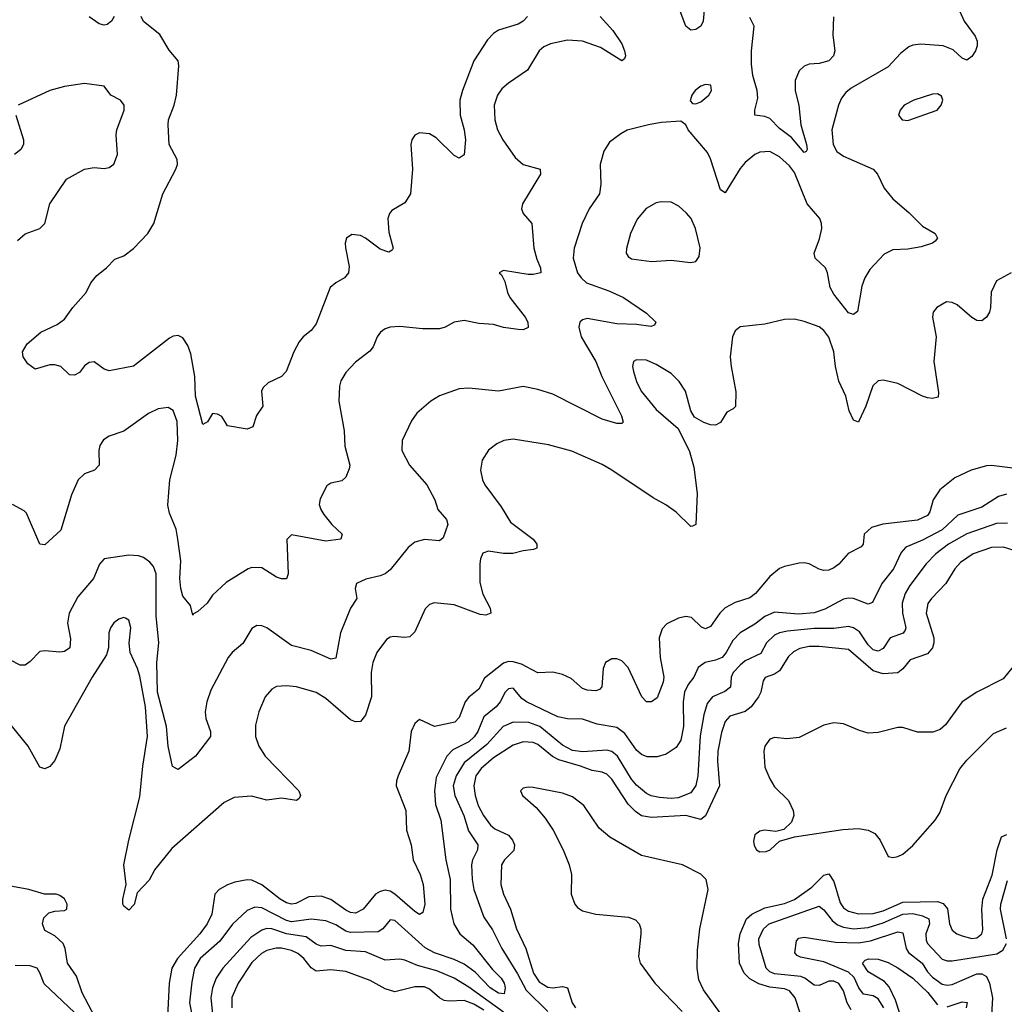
# Model space of a CAD drawing. Header units: inches. Extents: x 1603819 to 1745079, y 385938 to 533966.
# Tile 419 of 561: x 1713888 to 1717882, y 463104 to 467097. Entities that reach past the tile are written whole.
import ezdxf

# ---------------------------------------------------------------- set-up
doc = ezdxf.new("R2010")
doc.units = ezdxf.units.IN
doc.header["$MEASUREMENT"] = 0
doc.layers.add('B7416', color=7, linetype='Continuous')

msp = doc.modelspace()

# ---------------------------------------------------------------- linework, layer by layer
at = {"layer": 'B7416', "color": 5}
for points, elevation in [([(1716664.7, 467135.3), (1716660.2, 467090), (1716650, 467069.7), (1716630, 467056.9), (1716610, 467054.7), (1716589.8, 467069.8), (1716550, 467173.7)], 340), ([(1717701.7, 467130), (1717719.4, 467090), (1717762.8, 467030), (1717771.3, 467010), (1717771.3, 466990), (1717764.6, 466970), (1717750, 466947), (1717730, 466932), (1717710, 466940.5), (1717674.4, 466974.4), (1717633.2, 466990), (1717542.9, 466997.1), (1717510, 466993.3), (1717493.8, 466986.1), (1717460.4, 466959.6), (1717410, 466905.6), (1717261, 466819), (1717238.3, 466801.6), (1717221.4, 466778.6), (1717208.4, 466750), (1717181.7, 466650), (1717187.9, 466590), (1717202.5, 466562.5), (1717230, 466542.9), (1717350.1, 466490.1), (1717366.9, 466470), (1717393.7, 466413.6), (1717429, 466370), (1717494.6, 466314.6), (1717550, 466259.6), (1717600.5, 466230), (1717610.6, 466210), (1717600.9, 466199.1), (1717590.6, 466190), (1717543.9, 466176.1), (1717490, 466166.2), (1717430, 466163.9), (1717394.4, 466145.6), (1717336.7, 466083.3), (1717315.6, 466050), (1717304.3, 466015.7), (1717286.2, 465913.8), (1717270, 465900.7), (1717250, 465907.8), (1717190, 465983), (1717175.3, 466010), (1717165, 466070), (1717156.8, 466090), (1717114, 466130), (1717110.8, 466150), (1717132.3, 466207.7), (1717140.9, 466250), (1717140.4, 466270), (1717133.8, 466290), (1717082.1, 466350), (1717030, 466476.3), (1717010, 466503.8), (1716970, 466540.9), (1716930, 466561.6), (1716890, 466559.5), (1716870, 466549.8), (1716830, 466517), (1716810, 466493.6), (1716750, 466394.5), (1716730, 466407), (1716690, 466532.3), (1716677.8, 466557.8), (1716599.5, 466650), (1716589.6, 466669.6), (1716570, 466685.2), (1716490, 466679.2), (1716438.8, 466670), (1716352.1, 466647.9), (1716326.4, 466633.6), (1716280.4, 466599.6), (1716257.2, 466562.8), (1716242, 466510), (1716245.5, 466430), (1716239, 466390), (1716198, 466330), (1716169.4, 466270.6), (1716136.9, 466170), (1716132.2, 466130), (1716150.2, 466070), (1716164.6, 466050), (1716187.3, 466030), (1716277.6, 465997.6), (1716336.4, 465970), (1716430, 465907), (1716467.7, 465870), (1716462.8, 465857.2), (1716448.1, 465851.9), (1716390, 465860.2), (1716310, 465863.5), (1716190, 465885), (1716170, 465878.8), (1716159.6, 465870), (1716155.6, 465850), (1716165.5, 465810), (1716224.3, 465710), (1716249.2, 465649.2), (1716328.4, 465490), (1716335.1, 465464.9), (1716330, 465459.3), (1716310, 465458.4), (1716250, 465476.5), (1716050, 465578), (1715990, 465597.1), (1715930.3, 465609.7), (1715830.3, 465589.7), (1715710, 465601.8), (1715670, 465599.7), (1715590, 465571.3), (1715555.5, 465550), (1715498.7, 465501.3), (1715476.4, 465470), (1715439.5, 465390), (1715437.4, 465350), (1715469.2, 465290), (1715538.9, 465210), (1715572.2, 465150), (1715583.7, 465110), (1715618.7, 465070), (1715624.6, 465050), (1715604.9, 464995.1), (1715590, 464983), (1715530, 464988.9), (1715490, 464977.6), (1715464.1, 464955.9), (1715390, 464866), (1715370.2, 464849.8), (1715350, 464841.1), (1715291.6, 464828.4), (1715254, 464810), (1715248.4, 464790), (1715254.9, 464750), (1715229.1, 464710), (1715189.1, 464610), (1715170, 464507.3), (1715150, 464503.5), (1715070, 464538.7), (1714990, 464558.6), (1714890, 464629.8), (1714870, 464639.2), (1714850, 464640.4), (1714830, 464628.2), (1714792.7, 464567.3), (1714750, 464530.8), (1714732.9, 464510), (1714662.8, 464377.2), (1714646.7, 464330), (1714640.7, 464290), (1714643.2, 464263.2), (1714661.7, 464210), (1714661.6, 464190), (1714601.3, 464110), (1714530, 464056.3), (1714508.1, 464068.1), (1714490.5, 464150.5), (1714483.7, 464230), (1714446.3, 464370), (1714443.6, 464490), (1714452, 464570), (1714441.2, 464678.8), (1714440.7, 464850), (1714430, 464879.8), (1714416.2, 464896.2), (1714390, 464915.8), (1714370, 464922.8), (1714330, 464925.7), (1714230, 464909.6), (1714211.3, 464888.7), (1714186.9, 464830), (1714124.2, 464755.8), (1714087.8, 464690), (1714081.8, 464650), (1714093.5, 464586.5), (1714091, 464549), (1714070, 464535.1), (1714050, 464531.5), (1713990, 464537.6), (1713970, 464535.1), (1713930, 464493.3), (1713910, 464478.7), (1713890, 464478.9), (1713850, 464498.7)], 360), ([(1716242.3, 467110), (1716293.1, 467053.1), (1716330, 466998.9), (1716341.5, 466970), (1716344.6, 466950), (1716341.6, 466938.4), (1716330, 466929.7), (1716243.6, 466983.6), (1716170, 467009.3), (1716110, 467013.9), (1716040.9, 466999.1), (1716013.8, 466986.2), (1715995, 466970), (1715947.8, 466892.2), (1715870, 466839.8), (1715843.3, 466816.6), (1715825.4, 466790), (1715812.2, 466750), (1715814.7, 466690), (1715826.5, 466650), (1715847.5, 466610), (1715897.3, 466537.3), (1715929.6, 466509.6), (1715999.3, 466490), (1715999.6, 466470), (1715926.7, 466350), (1715922.6, 466330), (1715930.4, 466310), (1715965.5, 466270), (1715973.5, 466170), (1715984.9, 466124.9), (1716000.3, 466090), (1716001, 466070), (1715970, 466062.6), (1715950, 466063), (1715850, 466079), (1715832, 466070), (1715842, 466062), (1715855.2, 466035.2), (1715866.7, 465990), (1715876.4, 465970), (1715938, 465890), (1715948.4, 465870), (1715950, 465849), (1715930, 465838.4), (1715910, 465840.5), (1715850, 465847.7), (1715810, 465860.4), (1715750, 465864), (1715690, 465876.9), (1715650, 465869.7), (1715614, 465850), (1715590, 465843.5), (1715522.3, 465842.3), (1715430, 465852.6), (1715390, 465849.6), (1715370, 465843.6), (1715350.6, 465830), (1715337.6, 465810), (1715322, 465770), (1715308.2, 465751.8), (1715250, 465708.3), (1715210, 465666), (1715190, 465632), (1715185.4, 465610), (1715182.7, 465550), (1715203.8, 465430), (1715207.1, 465367.1), (1715227.2, 465290), (1715224.8, 465275.2), (1715210, 465240.9), (1715194.1, 465225.9), (1715150, 465217), (1715134.2, 465205.8), (1715106.3, 465153.7), (1715103.1, 465130), (1715108.7, 465110), (1715122, 465090), (1715153.7, 465050), (1715196.4, 465010), (1715190.5, 464990), (1715130, 464981.8), (1714990, 465007.6), (1714971.9, 464988.1), (1714976.4, 464850), (1714970.3, 464829.7), (1714950.3, 464829.7), (1714930, 464836.4), (1714870, 464873.3), (1714830, 464875.4), (1714814.8, 464870), (1714725.2, 464814.8), (1714670, 464762.6), (1714648.7, 464730), (1714610, 464696.2), (1714592.1, 464687.9), (1714590, 464682), (1714580.7, 464720.7), (1714550, 464759.3), (1714541.1, 464790), (1714537, 464830), (1714541.8, 464901.8), (1714529.7, 464990.3), (1714522, 465030), (1714495.4, 465095.4), (1714488, 465128), (1714496.9, 465230), (1714522.1, 465330), (1714529.3, 465390), (1714526.7, 465466.7), (1714510, 465511.3), (1714490, 465524), (1714450, 465519.1), (1714410, 465499.2), (1714310, 465428.6), (1714250, 465407.1), (1714227.8, 465392.2), (1714212.9, 465370), (1714209, 465350), (1714210.4, 465289.6), (1714191, 465270), (1714150, 465255.1), (1714125.3, 465230), (1714098, 465170), (1714054, 465026), (1713990, 464966.6), (1713969.8, 464969.8), (1713915.5, 465095.5), (1713905.3, 465105.3), (1713858, 465130)], 340), ([(1715947.6, 467110), (1715930.3, 467090), (1715910, 467079), (1715830, 467054), (1715810, 467041.1), (1715785.3, 467014.7), (1715730.2, 466930), (1715683.5, 466810), (1715673.4, 466770), (1715675, 466710), (1715691.3, 466650), (1715696.6, 466610), (1715690, 466549), (1715670, 466534.5), (1715650, 466546), (1715577.3, 466617.3), (1715550, 466633.1), (1715510, 466637.3), (1715490, 466627.6), (1715479, 466610), (1715474.7, 466590), (1715480.6, 466490), (1715473, 466390), (1715450, 466354), (1715397.6, 466322.4), (1715387.7, 466310), (1715381.6, 466290), (1715384.6, 466235.4), (1715402.4, 466170), (1715398.6, 466161.5), (1715385.5, 466154.5), (1715350, 466165.5), (1715290.9, 466210.9), (1715270, 466221.8), (1715234.7, 466225.3), (1715213.7, 466210), (1715208.2, 466190), (1715209.2, 466170.8), (1715224.5, 466095.5), (1715222, 466070), (1715205.3, 466050), (1715170, 466029.7), (1715147.6, 466010), (1715090, 465862.9), (1715070, 465836.3), (1715037.1, 465810), (1715022, 465790), (1714999.5, 465750), (1714968, 465670), (1714950, 465649.6), (1714896.2, 465623.8), (1714875.3, 465604.7), (1714868.7, 465590), (1714874, 465530), (1714847.9, 465492.1), (1714834, 465446), (1714810, 465436.3), (1714730, 465449.6), (1714707, 465487), (1714690, 465497.2), (1714678.6, 465498.6), (1714670, 465499.3), (1714650, 465466), (1714630, 465455.3), (1714601, 465570), (1714598.2, 465650), (1714582.2, 465742.2), (1714570, 465774.8), (1714550, 465806.4), (1714530, 465816.2), (1714510, 465813.6), (1714495.4, 465804.6), (1714350, 465691.3), (1714250, 465672.3), (1714230, 465679.3), (1714190, 465709.3), (1714170, 465706.6), (1714150, 465692.3), (1714130, 465666), (1714110, 465654.5), (1714090, 465657), (1714054.5, 465690), (1714030, 465697.4), (1714010, 465697.6), (1713950, 465679), (1713920.9, 465700.9), (1713902.4, 465730), (1713899.7, 465750), (1713918.2, 465781.9), (1713973.6, 465830), (1714039.2, 465860.8), (1714070, 465882.7), (1714103.1, 465930), (1714156.9, 465990), (1714176.9, 466030), (1714200.3, 466059.7), (1714240.5, 466090), (1714274.3, 466125.7), (1714310, 466139.5), (1714350, 466168.5), (1714408, 466230), (1714431.3, 466270), (1714468.5, 466390), (1714521.7, 466490), (1714528.4, 466510), (1714526.9, 466530), (1714494, 466590), (1714489.8, 466670), (1714490.8, 466690), (1714514, 466750), (1714523.4, 466790), (1714533.3, 466910), (1714530.8, 466930), (1714493.5, 466973.5), (1714456.4, 467036.4), (1714390, 467089.4), (1714380.7, 467110)], 320), ([(1714270.4, 467110), (1714260.4, 467090), (1714242.9, 467077.1), (1714230, 467074.3), (1714210, 467079.7), (1714170, 467108.6)], 320), ([(1717188.5, 467108.5), (1717186.2, 467033.8), (1717193.7, 466970), (1717189.1, 466950), (1717170, 466929.8), (1717130, 466919.3), (1717090, 466916), (1717070, 466908), (1717050, 466889.6), (1717032.6, 466850), (1717032.9, 466810), (1717048.5, 466748.5), (1717056.4, 466670), (1717079.8, 466590), (1717081.7, 466570), (1717078.4, 466561.6), (1717070, 466558.3), (1717018.3, 466618.3), (1716970, 466654.7), (1716930, 466695.2), (1716910, 466704.1), (1716869.6, 466710), (1716869.8, 466730), (1716882.1, 466777.9), (1716878.5, 466810), (1716860.9, 466870), (1716856.4, 466916.4), (1716856.7, 466970), (1716867.4, 467070), (1716850, 467105.7)], 340), ([(1713879, 466201), (1713910, 466228.7), (1713969.6, 466250.4), (1713989.3, 466270), (1714009.6, 466350), (1714077, 466450), (1714150, 466490.3), (1714190, 466497), (1714230, 466493.7), (1714250, 466497.6), (1714270, 466510.6), (1714283.9, 466550), (1714279.3, 466630), (1714282, 466650), (1714311, 466730), (1714311.2, 466750), (1714296, 466770), (1714258, 466790), (1714230, 466827.3), (1714150, 466837.3), (1714070, 466825.7), (1714010, 466809.7), (1713882, 466750)], 340), ([(1713872.2, 466710), (1713903.2, 466610), (1713902.8, 466590), (1713892.6, 466570), (1713866, 466550)], 340), ([(1717910, 466069.7), (1717850, 466037), (1717828, 465992), (1717826, 465930), (1717821.1, 465910), (1717810, 465889.6), (1717790, 465875.8), (1717770, 465877.3), (1717750, 465888.7), (1717690, 465940.4), (1717670, 465949.7), (1717647.7, 465952.3), (1717607.7, 465930), (1717593.4, 465910), (1717590.4, 465890), (1717605.7, 465810), (1717595.3, 465710), (1717615.3, 465584.7), (1717613.5, 465566.5), (1717590, 465561.1), (1717570, 465563.8), (1717550, 465569.8), (1717450, 465621.4), (1717390, 465634.5), (1717370, 465632.6), (1717348, 465612), (1717319.4, 465530), (1717291.9, 465468.1), (1717290, 465465.1), (1717270, 465472.8), (1717252.2, 465510), (1717238.3, 465570), (1717210.9, 465630.9), (1717196.9, 465690), (1717189.9, 465750), (1717169.4, 465809.4), (1717150, 465836.8), (1717130, 465851.5), (1717070, 465872.9), (1717030, 465881.7), (1716990, 465881.1), (1716910, 465862.4), (1716810, 465851.6), (1716790, 465835.1), (1716778.7, 465810), (1716770.2, 465729.8), (1716773.2, 465690), (1716793.1, 465586.9), (1716791.8, 465528.2), (1716782, 465518), (1716755.5, 465504.5), (1716730, 465462.7), (1716710, 465452), (1716690, 465453.3), (1716663.1, 465463.1), (1716625.3, 465485.3), (1716609.8, 465509.8), (1716588.1, 465590), (1716562.2, 465630), (1716530, 465661.6), (1716470, 465698.5), (1716430, 465716.5), (1716390, 465717.4), (1716378, 465710), (1716373.7, 465690), (1716377.8, 465670), (1716390.2, 465630), (1716409.2, 465590), (1716470, 465515.2), (1716558.4, 465438.4), (1716605.1, 465345.1), (1716622.1, 465282.1), (1716635.3, 465175.3), (1716630.1, 465049.9), (1716617, 465043), (1716610, 465041.6), (1716550, 465098.9), (1716509, 465129), (1716457.9, 465157.9), (1716290, 465269.7), (1716250, 465292.8), (1716126.8, 465346.8), (1716033, 465373), (1715890, 465395.3), (1715851, 465390), (1715823.4, 465376.6), (1715789.1, 465350.9), (1715763.1, 465310), (1715757.4, 465270), (1715764.7, 465230), (1715774, 465210), (1715841.1, 465121.1), (1715878.3, 465058.4), (1715971.1, 464990), (1715985.3, 464970), (1715985.8, 464954.2), (1715972.5, 464947.5), (1715930, 464943), (1715888, 464932), (1715850, 464931.4), (1715790, 464940.7), (1715766.8, 464933.2), (1715756.8, 464910), (1715754, 464890), (1715753.8, 464813.8), (1715766.4, 464766.4), (1715795.8, 464710), (1715799.3, 464690), (1715778, 464682), (1715756.1, 464683.9), (1715650, 464724.4), (1715568.7, 464731.3), (1715550, 464725.3), (1715532.6, 464707.4), (1715490, 464614), (1715470, 464593.7), (1715450, 464590.8), (1715404.9, 464595.1), (1715390, 464592.7), (1715376.2, 464583.8), (1715335.9, 464530), (1715319.8, 464490), (1715313, 464450), (1715315, 464350), (1715290, 464276.3), (1715270, 464250.9), (1715250, 464249), (1715230, 464257), (1715130, 464344.2), (1715090, 464367.9), (1715010, 464391), (1714970, 464395.8), (1714930, 464392.6), (1714910, 464382.4), (1714883.1, 464350), (1714858.3, 464290), (1714843.7, 464236.3), (1714844.2, 464190), (1714857.5, 464150), (1714883.5, 464110), (1715019.7, 463970), (1715027, 463950), (1715021.7, 463938.3), (1715010, 463929.8), (1714950, 463939.8), (1714890, 463931.7), (1714828.4, 463948.5), (1714758.2, 463941.8), (1714717.3, 463922.7), (1714504.9, 463735.1), (1714436.3, 463650), (1714412.7, 463607.3), (1714364.5, 463555.5), (1714351.5, 463508.5), (1714330, 463485.6), (1714310, 463501.6), (1714306.5, 463510), (1714306.4, 463530), (1714319.8, 463590), (1714309.9, 463670), (1714329.9, 463770), (1714375.3, 463944.7), (1714386.7, 464070), (1714405.9, 464190), (1714397.5, 464310), (1714375, 464435), (1714366, 464466), (1714336.1, 464530), (1714331.9, 464568.1), (1714338, 464630), (1714330, 464660.9), (1714317.2, 464670), (1714310, 464673), (1714290, 464666), (1714270, 464651.3), (1714256.5, 464630), (1714249, 464610), (1714248, 464550), (1714239.4, 464520.6), (1714182, 464430), (1714070, 464231.5), (1714050, 464139.5), (1714030, 464092.8), (1714010, 464068), (1713990, 464058.7), (1713970, 464065.6), (1713921.5, 464150), (1713830, 464263.5)], 380), ([(1717990, 465268.1), (1717830, 465288.5), (1717810, 465287.5), (1717746.7, 465270), (1717680.6, 465239.4), (1717620.6, 465190), (1717593.5, 465150), (1717579.1, 465100.9), (1717570, 465085.8), (1717530, 465067.3), (1717389.1, 465050.9), (1717342.5, 465037.5), (1717313.8, 465010), (1717309.1, 464970), (1717301.1, 464958.9), (1717247.7, 464932.3), (1717210.7, 464889.3), (1717190, 464873.8), (1717170, 464864.8), (1717150, 464862.6), (1717130, 464867.8), (1717090, 464889.7), (1717070, 464893.5), (1717050, 464893.3), (1716990, 464879.8), (1716969.5, 464870.5), (1716930, 464838.2), (1716872.7, 464770), (1716850, 464752.1), (1716790, 464733.3), (1716749, 464711), (1716728.1, 464690), (1716690, 464636.5), (1716670, 464627), (1716653, 464633), (1716612.1, 464672.1), (1716590, 464677.1), (1716560.5, 464670), (1716513.1, 464646.9), (1716493.2, 464626.8), (1716481.6, 464590), (1716486.1, 464510), (1716500.1, 464430), (1716498.5, 464410), (1716473.4, 464346.6), (1716450.5, 464330), (1716429.8, 464329.8), (1716411.1, 464350), (1716355.3, 464470), (1716330, 464496.1), (1716310, 464504.5), (1716290, 464504.7), (1716264.3, 464490), (1716254.7, 464465.3), (1716248.6, 464391.4), (1716239.1, 464380.9), (1716225.1, 464374.9), (1716190, 464378), (1716170, 464384.5), (1716125.2, 464425.2), (1716090, 464441.5), (1716050, 464450.5), (1715990, 464448.4), (1715923.8, 464483.8), (1715890, 464493), (1715870, 464493.5), (1715850, 464487.6), (1715773.2, 464426.8), (1715750, 464381.2), (1715710, 464349.2), (1715695, 464330), (1715670, 464267.4), (1715652.7, 464247.3), (1715570, 464230.7), (1715510, 464259.1), (1715490, 464242), (1715475.3, 464210), (1715465.6, 464130), (1715422.7, 464030), (1715415.6, 464010), (1715415.2, 463990), (1715453.6, 463890), (1715456.1, 463810), (1715475.1, 463750), (1715484.2, 463690), (1715512.1, 463630), (1715523.9, 463590), (1715530.6, 463510), (1715523.4, 463476.6), (1715510, 463467.6), (1715490, 463479.9), (1715410, 463549.9), (1715390, 463562.5), (1715370, 463567), (1715350, 463561.6), (1715331.1, 463550), (1715280.7, 463490), (1715250, 463473.7), (1715230, 463476.7), (1715210, 463486.1), (1715150, 463529.4), (1715110, 463541.9), (1715060.5, 463539.5), (1715007.7, 463512.3), (1714990, 463509.4), (1714970, 463515), (1714944.5, 463530), (1714870, 463588.5), (1714830, 463607.6), (1714810, 463609), (1714761, 463599), (1714730, 463588.5), (1714697.3, 463570), (1714679.3, 463550), (1714667, 463470), (1714648.6, 463430), (1714617.9, 463390), (1714527.3, 463290), (1714504.2, 463250), (1714494.6, 463190), (1714486.9, 463053.1)], 420), ([(1717890, 465171.9), (1717857.5, 465162.5), (1717790, 465120.1), (1717693.3, 465086.7), (1717630, 465027.3), (1717550, 464986.3), (1717481.8, 464958.2), (1717463.9, 464936.1), (1717432.2, 464870), (1717384.5, 464810), (1717347.3, 464732.7), (1717330, 464727), (1717270, 464749.8), (1717250, 464751.3), (1717230, 464746.3), (1717154.2, 464705.8), (1717110, 464690.8), (1717046.5, 464686.5), (1716950, 464693.7), (1716910, 464677.1), (1716870, 464645.6), (1716810, 464609.9), (1716780.8, 464579.2), (1716753.9, 464530), (1716737.1, 464510), (1716710, 464498.7), (1716668.5, 464490), (1716639.7, 464470), (1716621.8, 464430), (1716598.8, 464401.2), (1716584.2, 464370), (1716578.7, 464330), (1716580.1, 464230), (1716570, 464174.3), (1716550, 464145.1), (1716510, 464118), (1716473.3, 464106.7), (1716433, 464107), (1716410, 464116.2), (1716390, 464135), (1716341.9, 464201.9), (1716310, 464226.5), (1716230, 464239.4), (1716170, 464259.5), (1716110, 464261.9), (1716070, 464269.9), (1715943.5, 464330), (1715924.5, 464344.5), (1715890, 464386.4), (1715870, 464382.8), (1715857.2, 464370), (1715837, 464330), (1715820.8, 464310), (1715770.1, 464269.9), (1715746.1, 464210), (1715731.7, 464188.3), (1715710, 464168), (1715644.6, 464135.4), (1715620.8, 464110), (1715577.1, 464022.9), (1715570.4, 463970), (1715574, 463914), (1715595.6, 463850), (1715615.7, 463690), (1715634.4, 463610), (1715635.5, 463490), (1715649.3, 463430.7), (1715672.7, 463390), (1715725.4, 463345.4), (1715805.1, 463245.1), (1715840.4, 463210), (1715852.3, 463190), (1715857.1, 463170), (1715853.2, 463146.8), (1715830, 463148.5), (1715796.1, 463170), (1715734.6, 463234.6), (1715690, 463266.1), (1715650, 463285.5), (1715570, 463312.7), (1715532.4, 463332.4), (1715410, 463444.1), (1715390, 463446.3), (1715361, 463410), (1715341.6, 463398.4), (1715230, 463394.5), (1715210, 463400.5), (1715170, 463425.9), (1715130, 463442.5), (1715070, 463449.6), (1714990, 463438.2), (1714970, 463443.3), (1714870, 463495.6), (1714841.7, 463498.3), (1714810, 463484.5), (1714751.1, 463428.9), (1714700, 463360), (1714619.8, 463290), (1714596.9, 463250), (1714585.6, 463194.4), (1714576.9, 463110), (1714593, 463030)], 440), ([(1717895, 465055), (1717850, 465053.4), (1717730, 465012.3), (1717655, 464970), (1717603.7, 464930), (1717564.2, 464890), (1717498.4, 464801.6), (1717479.8, 464770), (1717467.9, 464730), (1717468, 464690), (1717482.4, 464630), (1717479.1, 464620.9), (1717471, 464609), (1717418, 464590), (1717390, 464546.2), (1717370, 464536.1), (1717350, 464541.1), (1717330, 464562), (1717293.7, 464613.7), (1717270, 464629.9), (1717250, 464635.4), (1717190, 464627.5), (1717110, 464627.6), (1717002.6, 464617.4), (1716970, 464610.8), (1716950, 464601.2), (1716917.1, 464570), (1716893.5, 464526.5), (1716830, 464496.2), (1716810, 464479.2), (1716782.2, 464450), (1716773.4, 464430), (1716770.7, 464389.3), (1716747.5, 464372.5), (1716698.6, 464350), (1716676.7, 464323.3), (1716662.2, 464277.8), (1716647.3, 464192.7), (1716638, 464030), (1716630, 463991.2), (1716610, 463962), (1716558.4, 463941.5), (1716530, 463938.6), (1716482.8, 463942.8), (1716449.5, 463949.5), (1716430, 463959.1), (1716390, 463992.3), (1716370, 464017), (1716312.6, 464110), (1716290, 464128.4), (1716270, 464134.2), (1716172.6, 464127.4), (1716130, 464133.4), (1716090, 464154.5), (1715998.2, 464230), (1715952.9, 464247.1), (1715890, 464247.7), (1715848.3, 464230), (1715783.2, 464156.8), (1715690, 464083.4), (1715658.2, 464030), (1715645.7, 463990), (1715653.3, 463950), (1715689.6, 463870), (1715707.8, 463807.8), (1715745.9, 463750), (1715744.6, 463730), (1715724.2, 463690), (1715721, 463670), (1715723.3, 463610), (1715730.1, 463570), (1715770, 463457.4), (1715805.8, 463405.8), (1715843.3, 463330), (1715907.3, 463227.3), (1715941.6, 463161.6), (1716030, 463074.6)], 460), ([(1717930, 464941.5), (1717877.8, 464957.8), (1717830, 464955.8), (1717755.5, 464930), (1717704, 464896), (1717680.4, 464870), (1717644.1, 464810), (1717585.8, 464750), (1717571.4, 464728.6), (1717564.8, 464690), (1717595.4, 464590), (1717596.4, 464570), (1717590.8, 464550), (1717570, 464525.5), (1717499.6, 464500.4), (1717470, 464464.2), (1717450, 464448.6), (1717390, 464443.7), (1717350, 464456.1), (1717250, 464542.1), (1717130, 464555), (1717090, 464555), (1717052.8, 464547.2), (1717026.5, 464533.5), (1717006.2, 464513.8), (1716970, 464456.5), (1716950, 464442.9), (1716911.3, 464428.7), (1716903.9, 464416.1), (1716894.5, 464370), (1716885.1, 464350), (1716854.8, 464310), (1716830, 464291.7), (1716768, 464272), (1716749.3, 464250.7), (1716734, 464206), (1716719, 464130), (1716717.9, 464090), (1716725.7, 463990), (1716670, 463868.1), (1716650, 463853.8), (1716590, 463869.9), (1716450, 463861.4), (1716410, 463868.5), (1716385.3, 463885.3), (1716355.8, 463915.8), (1716290, 464016.7), (1716270, 464036.6), (1716250, 464045.7), (1716210, 464051.7), (1716162.5, 464070), (1716074.7, 464094.7), (1716049.2, 464109.2), (1715990, 464157.3), (1715970, 464166.1), (1715930, 464168.7), (1715890, 464154.5), (1715810, 464103.7), (1715759.7, 464060.3), (1715737.9, 464030), (1715729.7, 463990.3), (1715735.2, 463950), (1715747.9, 463910), (1715769.5, 463869.5), (1715798.1, 463830), (1715815.4, 463815.4), (1715870, 463789.5), (1715886.9, 463770), (1715894.6, 463750), (1715892.7, 463727.3), (1715854.6, 463690), (1715842.1, 463670), (1715839.9, 463590), (1715850.6, 463550), (1715879, 463490), (1715902.6, 463410), (1715940.5, 463330), (1715972.2, 463230), (1715995.5, 463195.5), (1716030, 463173.8), (1716050, 463170.5), (1716090, 463175.9), (1716110, 463171.1), (1716129.2, 463110), (1716142.5, 463090)], 480), ([(1717930, 464489), (1717876.7, 464423.3), (1717770, 464369.6), (1717710.7, 464330), (1717643.2, 464236.8), (1717621.2, 464218.8), (1717592.2, 464207.8), (1717530, 464207.6), (1717470, 464226.6), (1717450, 464226.6), (1717370, 464205.4), (1717330, 464203.5), (1717294, 464214), (1717230, 464241.6), (1717190, 464245.6), (1717150, 464235.6), (1717050, 464185.1), (1716999.5, 464180.5), (1716950, 464185.1), (1716930, 464178.7), (1716910.3, 464150), (1716906.2, 464130), (1716910, 464065.5), (1716930, 464018.7), (1716950, 463986.3), (1717006, 463930), (1717024.9, 463890), (1717027.7, 463870), (1717018, 463842), (1716987.9, 463812.1), (1716954.8, 463805.2), (1716909.5, 463809.5), (1716890, 463806), (1716870, 463791.6), (1716864.8, 463764.8), (1716867.2, 463747.2), (1716876.3, 463730), (1716890, 463722), (1716916.3, 463723.7), (1716932.3, 463730), (1716970, 463766), (1717030, 463782.8), (1717226.7, 463813.3), (1717290, 463816.9), (1717330, 463810.3), (1717355.9, 463795.9), (1717378.3, 463770), (1717410, 463703.8), (1717430, 463698.7), (1717450, 463703.1), (1717470, 463713.1), (1717510, 463747.4), (1717600.5, 463850), (1717619.6, 463880.4), (1717645.7, 463950), (1717701.1, 464058.9), (1717730, 464094), (1717837.4, 464202.6), (1717890, 464225.3)], 520), ([(1716745.9, 463045.9), (1716661.9, 463161.9), (1716643, 463203), (1716636, 463250), (1716637, 463323), (1716647, 463410), (1716681, 463570), (1716671.8, 463610), (1716650, 463632.2), (1716576.9, 463670), (1716410, 463706.9), (1716281.2, 463781.2), (1716238, 463818), (1716176.1, 463910), (1716130, 463945.3), (1716090, 463959.9), (1715970, 463982.4), (1715950, 463984.8), (1715930, 463979.7), (1715918.7, 463970), (1715927.8, 463950), (1715982.1, 463902.1), (1716019.3, 463859.3), (1716051.6, 463810), (1716092.7, 463730), (1716115.9, 463670), (1716125.8, 463630), (1716124.2, 463550), (1716139.3, 463510), (1716150, 463496.3), (1716170, 463482.4), (1716224.7, 463470), (1716357.8, 463457.8), (1716385.8, 463445.8), (1716400.3, 463430), (1716406.9, 463410), (1716407.1, 463390), (1716397.3, 463297.3), (1716404.4, 463270), (1716464.2, 463190), (1716574.9, 463074.9)], 520), ([(1717052.3, 463072.3), (1717033.1, 463130), (1717010, 463158.3), (1716990, 463166.1), (1716930, 463173.7), (1716886.3, 463186.2), (1716850, 463207.4), (1716826.7, 463230), (1716807.2, 463270), (1716802.9, 463350), (1716810, 463390.2), (1716836.1, 463450), (1716857.9, 463470), (1716910, 463494.6), (1716990, 463512.6), (1717031.2, 463528.8), (1717101.2, 463578.8), (1717150, 463627), (1717170, 463632.4), (1717190, 463602.4), (1717215.2, 463515.2), (1717230, 463495.1), (1717250, 463481), (1717290.3, 463470.3), (1717350, 463472), (1717390, 463483.1), (1717470, 463518.3), (1717610, 463521), (1717633, 463513), (1717651.1, 463491.1), (1717659.6, 463430), (1717670, 463404.2), (1717689.2, 463389.2), (1717710, 463380.9), (1717750, 463370.8), (1717770, 463373.6), (1717790.3, 463389.7), (1717794.6, 463405.4), (1717791.1, 463490), (1717794.9, 463530), (1717832.3, 463627.7), (1717852.5, 463730), (1717870, 463782.7), (1717891.9, 463791.9)], 480), ([(1714192.8, 463052.8), (1714141.4, 463150), (1714117.5, 463217.5), (1714081.6, 463270), (1714072.5, 463330), (1714063.7, 463350), (1714030, 463381.4), (1713990, 463403.5), (1713980.4, 463430), (1713985.2, 463454.8), (1714005.3, 463474.7), (1714030, 463481.7), (1714070, 463483.6), (1714078.7, 463490), (1714080.5, 463510), (1714070, 463531.5), (1714050, 463545.6), (1714035.3, 463550), (1713988.9, 463551.1), (1713925.2, 463570), (1713844, 463584)], 420), ([(1717891, 463370), (1717866, 463490), (1717867.8, 463510), (1717894.5, 463605.5)], 460), ([(1717260.9, 463080.9), (1717244.4, 463110), (1717230, 463158.7), (1717210, 463188.5), (1717190, 463197.9), (1717170, 463197.3), (1717130, 463180.4), (1717110, 463181.9), (1717071.9, 463210), (1717056.4, 463216.4), (1716950, 463227.1), (1716930, 463236.1), (1716915, 463250), (1716886.9, 463346.9), (1716885.6, 463370), (1716904.6, 463410), (1716927.8, 463430), (1717130, 463501.7), (1717150, 463486.3), (1717183.2, 463443.2), (1717205.5, 463425.5), (1717230, 463416), (1717270.1, 463410.1), (1717330, 463415.1), (1717390, 463433.6), (1717470, 463468.9), (1717510, 463471.8), (1717550, 463463.1), (1717576, 463450), (1717578.3, 463430), (1717563.4, 463390), (1717564.5, 463364.5), (1717570.1, 463350), (1717630, 463286.7), (1717650, 463280.4), (1717670, 463280.4), (1717851.3, 463308.7), (1717876.3, 463323.7), (1717891.1, 463350)], 460), ([(1715850, 463072.1), (1715710, 463173.9), (1715650, 463209.9), (1715579.6, 463239.6), (1715500.9, 463260.9), (1715450, 463282.2), (1715430, 463286.3), (1715370, 463283.2), (1715290, 463316.4), (1715210, 463321.6), (1715150, 463342.6), (1715110, 463339.6), (1715090, 463347.1), (1715050, 463377.8), (1714970.4, 463389.6), (1714910, 463409.9), (1714890, 463410.7), (1714870, 463405), (1714824.7, 463375.3), (1714711.9, 463250), (1714685.1, 463210), (1714670.1, 463170.1), (1714663.3, 463130), (1714671.7, 463050)], 460), ([(1717393.3, 463090), (1717370, 463126.5), (1717350, 463138), (1717310, 463144.8), (1717290.9, 463170.9), (1717272.7, 463212.7), (1717250, 463234.6), (1717150, 463275.6), (1717054.5, 463294.5), (1717041.3, 463301.3), (1717032.4, 463312.4), (1717038.9, 463361.1), (1717047.7, 463372.3), (1717070, 463376.3), (1717196.2, 463356.2), (1717290, 463353.4), (1717339, 463361), (1717450, 463397.3), (1717470, 463393.7), (1717484, 463330), (1717493.6, 463313.6), (1717548.6, 463270), (1717570, 463235.2), (1717590, 463213.6), (1717630, 463185.2), (1717650, 463180.8), (1717670, 463183.6), (1717770, 463227.9), (1717790, 463227.9), (1717810, 463216), (1717821.4, 463190), (1717833.4, 463130), (1717830, 463060.7)], 440), ([(1715770, 463080.6), (1715730, 463104.7), (1715690, 463118.7), (1715630, 463116.1), (1715610, 463119.4), (1715590, 463130.4), (1715550, 463165.9), (1715530, 463174.2), (1715490, 463174.6), (1715410, 463154.4), (1715370, 463166.9), (1715310, 463200.6), (1715210, 463236.6), (1715150, 463244.2), (1715090, 463237.7), (1715070, 463251.7), (1715040.8, 463290), (1715015.9, 463310), (1714990, 463322.3), (1714950, 463331.7), (1714927.9, 463332.1), (1714890, 463321.8), (1714868.8, 463310), (1714830, 463273.4), (1714773.3, 463190), (1714748.4, 463131.6), (1714748, 463090)], 480), ([(1714110, 463070.9), (1713986.6, 463186.6), (1713970, 463231.6), (1713958.5, 463250), (1713930, 463259.5), (1713870, 463261)], 440), ([(1717457, 463070), (1717440.8, 463120.8), (1717414.4, 463174.4), (1717396.3, 463196.3), (1717330, 463235.7), (1717306.2, 463270), (1717316.9, 463283.1), (1717332.1, 463287.9), (1717370, 463287.3), (1717410, 463273.1), (1717450, 463251.1), (1717510, 463210.1), (1717572, 463152), (1717610, 463102.1)], 420), ([(1717650, 463093.9), (1717710, 463114), (1717730.5, 463110.5), (1717726.8, 463090)], 420)]:
    msp.add_lwpolyline(points, dxfattribs=dict(at, elevation=elevation))
for points, elevation in [([(1716670, 466834), (1716650, 466826.6), (1716627.7, 466810), (1716614, 466790), (1716607.5, 466767.5), (1716616.9, 466756.9), (1716630, 466754.8), (1716650, 466763.8), (1716683.7, 466790), (1716694, 466810), (1716691.5, 466831.5)], 360), ([(1717610, 466795.6), (1717590, 466795.1), (1717514, 466770), (1717475.8, 466750), (1717458.7, 466730), (1717452.7, 466710), (1717466.8, 466690), (1717490, 466687.6), (1717609, 466730), (1717626, 466750), (1717630, 466762), (1717632.3, 466770), (1717626.6, 466786.6)], 380), ([(1716490, 466358), (1716470, 466353.5), (1716428.8, 466331.2), (1716392.4, 466287.6), (1716365.4, 466230), (1716349, 466169), (1716347.8, 466150), (1716355.6, 466135.6), (1716370, 466126.5), (1716450, 466116.5), (1716530, 466121.8), (1716608.2, 466111.8), (1716630, 466115.5), (1716644.4, 466135.6), (1716648.3, 466171.7), (1716629.6, 466250.3), (1716610.8, 466290), (1716592.5, 466312.5), (1716560.9, 466340.9), (1716530, 466356.4)], 380)]:
    msp.add_lwpolyline(points, close=True, dxfattribs=dict(at, elevation=elevation))

doc.saveas('drawing.dxf')
